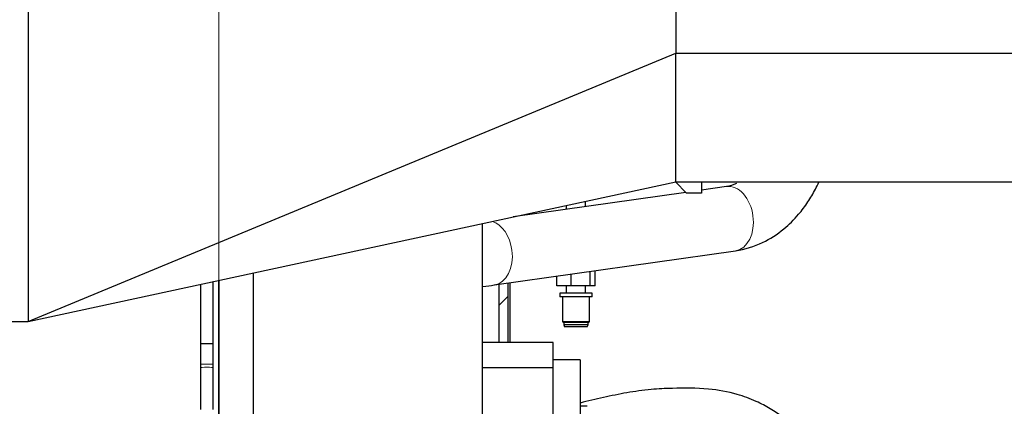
# Model space of a CAD drawing. Header units: inches. Extents: x 0 to 20790, y -12 to 14700.
# Tile 338 of 341: x 18901 to 19813, y 10460 to 10818. Entities that reach past the tile are written whole.
import ezdxf

# ---------------------------------------------------------------- set-up
doc = ezdxf.new("R2010")
doc.units = ezdxf.units.IN
doc.layers.add('1', color=7, linetype='Continuous', true_color=0xffffff)
doc.layers.add('254', color=7, linetype='Continuous', true_color=0xffffff)
doc.styles.add('latin_extended', font='simplex.shx')
doc.dimstyles.get("Standard").update_dxf_attribs({"dimtxt": 0.18, "dimasz": 0.18, "dimexe": 0.18, "dimexo": 0.0625, "dimgap": 0.09, "dimtad": 0, "dimtih": 1, "dimtoh": 1, "dimdec": 4, "dimzin": 0, "dimdsep": 46, "dimtxsty": 'Standard', "dimcen": 0.09, "dimadec": 0, "dimazin": 0, "dimtfac": 1, "dimtdec": 4, "dimtofl": 0, "dimtmove": 0, "dimatfit": 3, "dimfxl": 1, "dimtolj": 1, "dimtzin": 0, "dimarcsym": 0})

# ---------------------------------------------------------------- blocks, each defined once
blk = doc.blocks.new('_U1')
at = {"layer": '254', "color": 3, "linetype": 'Continuous', "lineweight": 13, "transparency": 16777216}
for p, q in [((19085.14, 9602.59), (19085.14, 13034.07)), ((19790.14, 12300.59), (19790.14, 13034.07)), ((19207.64, 12999.07), (19667.64, 12999.07))]:
    blk.add_line(p, q, dxfattribs=at)
at = {"layer": '254', "color": 3, "transparency": 16777216}
for points in [[(19207.64, 13019.48), (19207.64, 12978.65), (19085.14, 12999.07)], [(19667.64, 12978.65), (19667.64, 13019.48), (19790.14, 12999.07)]]:
    blk.add_solid(points, dxfattribs=at)
at = {"layer": 'Defpoints', "color": 0, "transparency": 16777216}
for p in [(19790.14, 12999.07), (19790.14, 12265.59), (19085.14, 9567.59)]:
    blk.add_point(p, dxfattribs=at)
at = {"layer": '254', "color": 2, "lineweight": 13, "transparency": 16777216, "insert": (19280.14, 13182.82), "char_height": 122.5, "attachment_point": 1, "style": 'latin_extended'}
blk.add_mtext('\\A1;705', dxfattribs=at)
blk = doc.blocks.new('_U2')
at = {"layer": '254', "color": 3, "linetype": 'Continuous', "lineweight": 13, "transparency": 16777216}
for p, q in [((20370.14, 11480.02), (20370.14, 8018.7)), ((19085.14, 10290.59), (19085.14, 8018.7)), ((20247.64, 8053.7), (19207.64, 8053.7))]:
    blk.add_line(p, q, dxfattribs=at)
at = {"layer": '254', "color": 3, "transparency": 16777216}
for points in [[(19207.64, 8074.11), (19207.64, 8033.28), (19085.14, 8053.7)], [(20247.64, 8033.28), (20247.64, 8074.11), (20370.14, 8053.7)]]:
    blk.add_solid(points, dxfattribs=at)
at = {"layer": 'Defpoints', "color": 0, "transparency": 16777216}
for p in [(20370.14, 11515.02), (19085.14, 10325.59), (19085.14, 8053.7)]:
    blk.add_point(p, dxfattribs=at)
at = {"layer": '254', "color": 2, "lineweight": 13, "transparency": 16777216, "insert": (19523.47, 8237.45), "char_height": 122.5, "attachment_point": 1, "style": 'latin_extended'}
blk.add_mtext('\\A1;1285', dxfattribs=at)

msp = doc.modelspace()

# ---------------------------------------------------------------- linework, layer by layer
at = {"layer": '1', "color": 2, "linetype": 'Continuous', "lineweight": 25}
for p, q in [((18908.555, 11291.093), (18908.555, 10538.152)), ((19508.634, 10952.436), (19508.634, 10786.75)), ((18908.555, 10538.152), (19508.634, 10786.75)), ((19508.634, 10786.75), (20286.279, 10786.75)), ((19508.634, 10667.542), (19508.634, 10786.75)), ((18908.555, 10538.152), (19508.634, 10667.542)), ((19508.307, 10667.472), (19518.626, 10657.152)), ((19508.634, 10667.542), (20169.228, 10667.542)), ((19532.626, 10667.544), (19532.626, 10657.152)), ((19517.956, 10657.822), (19358.146, 10635.094)), ((19555.69, 10663.189), (19532.624, 10659.908)), ((19425.135, 10644.621), (19425.135, 10649.538)), ((19532.626, 10657.152), (19518.626, 10657.152)), ((19407.135, 10645.656), (19407.135, 10642.06)), ((19329.135, 10628.838), (19329.135, 10344.852)), ((19340.735, 10572.014), (19564.138, 10603.787)), ((19433.903, 10571.231), (19433.903, 10585.264)), ((19085.135, 10434.343), (19085.135, 10576.228)), ((19085.135, 10576.226), (19085.135, 10434.344)), ((19117.135, 10583.125), (19117.135, 10325.592)), ((19398.368, 10571.231), (19398.368, 10580.211)), ((19411.638, 10571.231), (19411.638, 10582.098)), ((19429.405, 10571.231), (19429.405, 10584.625)), ((19345.135, 10518.594), (19345.135, 10572.645)), ((19353.135, 10573.778), (19353.135, 10561.324)), ((19353.355, 10518.593), (19353.355, 10573.808)), ((19355.355, 10518.592), (19355.355, 10574.092)), ((19411.638, 10571.231), (19398.368, 10571.231)), ((19407.135, 10571.231), (19407.135, 10564.431)), ((19429.405, 10571.231), (19411.638, 10571.231)), ((19425.135, 10564.431), (19425.135, 10571.231)), ((19433.903, 10571.231), (19429.405, 10571.231)), ((19353.135, 10561.324), (19345.135, 10553.324)), ((19401.135, 10564.431), (19401.135, 10560.931)), ((19431.135, 10564.431), (19401.135, 10564.431)), ((19431.135, 10560.931), (19401.135, 10560.931)), ((19403.635, 10560.931), (19403.635, 10537.731)), ((19428.635, 10537.731), (19428.635, 10560.931)), ((19431.135, 10560.931), (19431.135, 10564.431)), ((18780.635, 10538.152), (18908.555, 10538.152)), ((19403.635, 10537.731), (19404.835, 10537.231)), ((19428.635, 10537.731), (19403.635, 10537.731)), ((19404.835, 10537.231), (19404.835, 10535.231)), ((19427.435, 10537.231), (19404.835, 10537.231)), ((19404.835, 10535.231), (19405.635, 10533.231)), ((19427.435, 10535.231), (19404.835, 10535.231)), ((19426.635, 10533.231), (19405.635, 10533.231)), ((19426.635, 10533.231), (19427.435, 10535.231)), ((19427.435, 10537.231), (19428.635, 10537.731)), ((19427.435, 10535.231), (19427.435, 10537.231)), ((19395.135, 10518.592), (19329.135, 10518.592)), ((19395.135, 10495.26), (19395.135, 10518.592)), ((19068.135, 10495.088), (19068.135, 10456.6)), ((19080.135, 10456.6), (19080.135, 10495.088)), ((19395.135, 10495.26), (19329.135, 10495.26)), ((19420.135, 10502.599), (19395.135, 10502.599)), ((19395.135, 10341.799), (19395.135, 10495.26)), ((19420.135, 10502.599), (19420.135, 10297.724)), ((19426.522, 10459.599), (19420.135, 10459.599))]:
    msp.add_line(p, q, dxfattribs=at)
at = {"layer": '1', "color": 110, "linetype": 'Continuous', "lineweight": 13}
for p, q in [((19564.137, 10603.786), (19564.138, 10603.787)), ((19340.56, 10571.99), (19340.735, 10572.014))]:
    msp.add_line(p, q, dxfattribs=at)
for centre, major_axis, ratio, start_param, end_param in [((19559.914, 10633.488), (4.224, -29.701), 0.6830231, 1.5593528, 3.1416356), ((19336.511, 10601.715), (4.224, -29.701), 0.6830231, 1.5593528, 2.8330722), ((19559.914, 10633.488), (4.224, -29.701), 0.6830231, 0, 1.5593528), ((19336.511, 10601.715), (4.224, -29.701), 0.6830231, 0, 1.5593528), ((19074.135, 10498.622), (6, 0), 0.0000024, 0, 3.1415927), ((19074.135, 10495.088), (6, 0), 0.1414204, 0.0000982, 3.1415927)]:
    msp.add_ellipse(centre, major_axis=major_axis, ratio=ratio, start_param=start_param, end_param=end_param, dxfattribs=at)
at = {"layer": '1', "color": 2, "linetype": 'Continuous', "lineweight": 25}
msp.add_ellipse((19074.135, 10517.592), major_axis=(6, 0), ratio=0.0000012, start_param=0, end_param=3.1415927, dxfattribs=at)
for points, knots in [([(19564.147, 10603.788), (19572.902, 10605.09), (19588.387, 10609.783), (19607.955, 10622.327), (19621.624, 10635.837), (19631.209, 10648.606), (19637.19, 10658.781), (19640.289, 10665.132), (19641.302, 10667.352)], [0, 0, 0, 0, 0.2646025, 0.4930445, 0.6755792, 0.808291, 0.9341134, 1, 1, 1, 1]), ([(19329.173, 10570.579), (19329.399, 10570.604), (19333.384, 10571.046), (19337.152, 10571.542), (19340.547, 10572.054)], [0, 0, 0, 0, 0.0565857, 1, 1, 1, 1]), ([(19603.923, 10292.6), (19605.668, 10293.357), (19612.308, 10296.555), (19621.226, 10302.885), (19630.098, 10311.302), (19636.384, 10318.62), (19642.223, 10328.154), (19647.345, 10339.544), (19651.052, 10353.524), (19652.267, 10371.185), (19649.856, 10390.565), (19642.492, 10410.627), (19631.124, 10427.882), (19619.119, 10440.612), (19607.801, 10449.977), (19596.232, 10457.711), (19582.209, 10464.969), (19563.221, 10471.97), (19536.902, 10476.629), (19510.037, 10476.587), (19484.791, 10475.345), (19463.39, 10472.348), (19441.566, 10467.826), (19427.263, 10464.442), (19420.135, 10462.597)], [0, 0, 0, 0, 0.0144671, 0.0558536, 0.082076, 0.1204121, 0.1518007, 0.1779042, 0.2235357, 0.2665794, 0.3170093, 0.3768992, 0.4327479, 0.4761419, 0.5100111, 0.5447249, 0.5815511, 0.6290154, 0.6969251, 0.7805305, 0.8300298, 0.8866897, 0.9429412, 1, 1, 1, 1])]:
    msp.add_open_spline(points, degree=3, knots=knots, dxfattribs=at)
for points, degree in [([(19564.833, 10666.181), (19561.831, 10664.56), (19558.796, 10663.565), (19555.697, 10663.19)], 3), ([(19068.135, 10572.563), (19068.135, 10517.592)], 1), ([(19080.135, 10517.592), (19080.135, 10575.15)], 1), ([(19068.135, 10517.592), (19068.135, 10498.622)], 1), ([(19080.135, 10498.622), (19080.135, 10517.592)], 1), ([(19068.135, 10498.622), (19068.135, 10495.083)], 1), ([(19080.135, 10495.093), (19080.135, 10498.622)], 1)]:
    msp.add_open_spline(points, degree=degree, dxfattribs=at)

# ---------------------------------------------------------------- dimensions: what is measured, and where the dimension line sits
at = {"layer": '254', "color": 2, "linetype": 'Continuous', "lineweight": 13}
for base, p1, p2, picture, middle in [((19790.135, 12999.066), (19085.135, 9567.592), (19790.135, 12265.592), '_U1', (19437.635, 12999.066)), ((19085.135, 8053.696), (20370.135, 11515.025), (19085.135, 10325.592), '_U2', (19727.635, 8053.696))]:
    dim = msp.add_linear_dim(base=base, p1=p1, p2=p2, dimstyle='Standard', override={"dimscale": 35, "dimtxt": 3.5, "dimasz": 3.5, "dimexe": 1, "dimexo": 1, "dimgap": 1.75, "dimtad": 1, "dimtih": 1, "dimtoh": 0, "dimdec": 2, "dimlfac": 1, "dimzin": 8, "dimdsep": 46, "dimlunit": 2, "dimtxsty": 'latin_extended', "dimsah": 1, "dimse1": 0, "dimse2": 0, "dimsd1": 0, "dimsd2": 0, "dimclrd": 3, "dimclre": 3, "dimclrt": 2, "dimtol": 0, "dimtm": -0.1, "dimtfac": 0.714286, "dimtdec": 3, "dimtofl": 1, "dimtmove": 0, "dimtzin": 8, "dimlwd": 13, "dimlwe": 13}, dxfattribs=at)
    dim.commit()
    dim.dimension.update_dxf_attribs({"geometry": picture, "text_midpoint": middle, "dimtype": 160})

doc.saveas('drawing.dxf')
